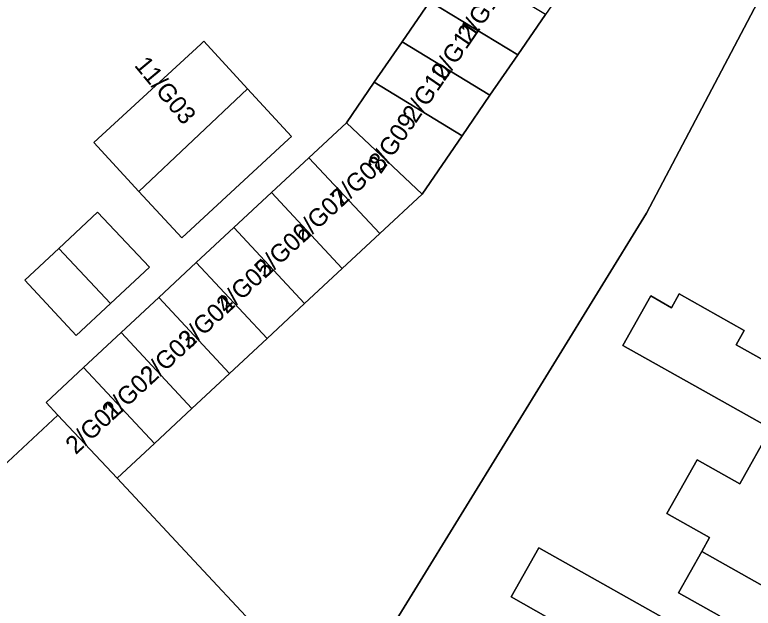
# Model space of a CAD drawing. Extents: x 161798 to 162385, y 382315 to 382833.
# Drawn here: x 161957.55 to 161998.86, y 382659.78 to 382692.97 of the extents above; entities that cross this region are included whole.
import ezdxf

# ---------------------------------------------------------------- set-up
doc = ezdxf.new("R2010")
doc.units = 0
for name, color, linetype in [('IMGEO_Erf', 7, 'Continuous'), ('IMGEO_Pand', 7, 'Continuous'), ('IMGEO_Pand_nummerreeks', 7, 'Continuous'), ('IMGEO_Rijbaan_lokaal_open', 7, 'Continuous')]:
    doc.layers.add(name, color=color, linetype=linetype)

msp = doc.modelspace()

# ---------------------------------------------------------------- linework, layer by layer
at = {"layer": 'IMGEO_Erf'}
for points in [[(161999.451, 382694.354), (161992.884, 382681.874), (161977.339, 382656.596)], [(161950.996, 382662.22), (161959.963, 382670.569), (161959.301, 382671.28), (161961.403, 382673.237), (161963.504, 382675.194), (161965.606, 382677.151), (161967.708, 382679.108), (161969.809, 382681.064), (161971.911, 382683.021), (161974.012, 382684.978), (161976.114, 382686.935), (161977.665, 382689.195), (161979.216, 382691.456), (161980.767, 382693.716)], [(161996.969, 382659.351), (161994.681, 382660.634), (161995.988, 382662.954), (161996.423, 382663.727), (161994.033, 382665.067), (161995.726, 382668.073), (161998.116, 382666.733), (161999.855, 382669.821), (161996.369, 382671.782), (161991.572, 382674.481), (161993.128, 382677.244), (161994.296, 382676.587), (161994.729, 382677.355), (161998.358, 382675.314), (161997.905, 382674.509), (162004.308, 382670.928)], [(161987.398, 382659.248), (161985.319, 382660.419), (161986.863, 382663.162), (161995.358, 382658.378)]]:
    msp.add_lwpolyline(points, dxfattribs=at)
for points in [[(161961.977, 382685.82), (161967.953, 382691.335), (161968.121, 382691.49), (161970.571, 382688.836), (161973.039, 382686.161), (161972.871, 382686.006), (161966.894, 382680.49), (161964.498, 382683.086)], [(161958.117, 382678.128), (161960.019, 382679.907), (161962.18, 382681.93), (161965.081, 382678.857), (161962.906, 382676.822), (161960.991, 382675.03)]]:
    msp.add_lwpolyline(points, close=True, dxfattribs=at)
at = {"layer": 'IMGEO_Pand'}
for points in [[(161985.686, 382690.726), (161987.237, 382692.987), (161982.317, 382695.976), (161980.767, 382693.716)], [(161985.686, 382690.726), (161980.767, 382693.716), (161979.216, 382691.456), (161984.135, 382688.466)], [(161970.571, 382688.836), (161968.121, 382691.49), (161967.953, 382691.335), (161961.977, 382685.82), (161964.498, 382683.086)], [(161982.584, 382686.206), (161984.135, 382688.466), (161979.216, 382691.456), (161977.665, 382689.195)], [(161982.584, 382686.206), (161977.665, 382689.195), (161976.114, 382686.935), (161980.341, 382682.936)], [(161972.871, 382686.006), (161973.039, 382686.161), (161970.571, 382688.836), (161964.498, 382683.086), (161966.894, 382680.49)], [(161974.012, 382684.978), (161977.97, 382680.728), (161980.341, 382682.936), (161976.114, 382686.935)], [(161975.868, 382678.771), (161977.97, 382680.728), (161974.012, 382684.978), (161971.911, 382683.021)], [(161975.868, 382678.771), (161971.911, 382683.021), (161969.809, 382681.064), (161973.767, 382676.814)], [(161960.019, 382679.907), (161962.906, 382676.822), (161965.081, 382678.857), (161962.18, 382681.93)], [(161967.708, 382679.108), (161971.665, 382674.857), (161973.767, 382676.814), (161969.809, 382681.064)], [(161960.019, 382679.907), (161958.117, 382678.128), (161960.991, 382675.03), (161962.906, 382676.822)], [(161967.708, 382679.108), (161965.606, 382677.151), (161969.563, 382672.9), (161971.665, 382674.857)], [(161963.504, 382675.194), (161967.462, 382670.943), (161969.563, 382672.9), (161965.606, 382677.151)], [(162005.96, 382673.861), (162004.308, 382670.928), (161997.905, 382674.509), (161998.358, 382675.314), (161994.729, 382677.355), (161994.296, 382676.587), (161993.128, 382677.244), (161991.572, 382674.481), (161996.369, 382671.782), (161999.855, 382669.821), (162009.351, 382664.611), (162012.489, 382670.184)], [(161963.504, 382675.194), (161961.403, 382673.237), (161965.36, 382668.987), (161967.462, 382670.943)], [(161959.963, 382670.569), (161963.289, 382667.058), (161965.36, 382668.987), (161961.403, 382673.237), (161959.301, 382671.28)], [(161959.963, 382670.569), (161950.996, 382662.22), (161958.595, 382654.059), (161962.003, 382650.399), (161971, 382658.776), (161967.593, 382662.436), (161963.289, 382667.058)], [(161995.988, 382662.954), (162005.425, 382657.64), (162009.351, 382664.611), (161999.855, 382669.821), (161998.116, 382666.733), (161995.726, 382668.073), (161994.033, 382665.067), (161996.423, 382663.727)], [(162002.666, 382652.742), (161994.707, 382657.222), (161995.358, 382658.378), (161986.863, 382663.162), (161985.319, 382660.419), (161987.398, 382659.248), (161984.009, 382653.229), (161995.375, 382646.828), (161998.381, 382645.135), (162000, 382648.009)], [(161995.988, 382662.954), (161994.681, 382660.634), (161996.969, 382659.351), (161996.165, 382657.924), (161995.358, 382658.378), (161994.707, 382657.222), (162002.666, 382652.742), (162005.425, 382657.64)]]:
    msp.add_lwpolyline(points, close=True, dxfattribs=at)
at = {"layer": 'IMGEO_Rijbaan_lokaal_open'}
for points in [[(162005.49, 382724.651), (161996.854, 382709.902), (161995.437, 382707.22), (161994.156, 382704.796), (161992.875, 382702.372), (161991.594, 382699.947), (161990.313, 382697.523), (161990.194, 382697.297), (161988.788, 382695.247), (161987.237, 382692.987), (161985.686, 382690.726), (161984.135, 382688.466), (161982.584, 382686.206), (161980.341, 382682.936), (161977.97, 382680.728), (161975.868, 382678.771), (161973.767, 382676.814), (161971.665, 382674.857), (161969.563, 382672.9), (161967.462, 382670.943), (161965.36, 382668.987), (161963.289, 382667.058), (161967.593, 382662.436), (161971, 382658.776)], [(161977.339, 382656.596), (161992.884, 382681.874), (161999.451, 382694.354)]]:
    msp.add_lwpolyline(points, dxfattribs=at)

# ---------------------------------------------------------------- texts
at = {"layer": 'IMGEO_Pand_nummerreeks'}
for s, rotation, p in [('2/G12', 55.669, (161983.063, 382691.375)), ('2/G11', 55.669, (161981.583, 382689.208)), ('11/G03', 309.6427, (161964.201, 382690.129)), ('2/G10', 55.669, (161979.977, 382686.856)), ('2/G09', 55.5462, (161978.026, 382684.016)), ('2/G08', 42.9582, (161975.805, 382682.156)), ('2/G07', 42.9582, (161973.671, 382680.169)), ('2/G06', 42.9582, (161971.54, 382678.184)), ('2/G05', 42.9582, (161969.408, 382676.199)), ('2/G04', 42.9582, (161967.277, 382674.214)), ('2/G03', 42.9582, (161965.145, 382672.23)), ('2/G02', 42.9582, (161963.009, 382670.241)), ('2/G01', 42.9582, (161960.963, 382668.335))]:
    msp.add_text(s, height=1, rotation=rotation, dxfattribs=at).set_placement(p)

doc.saveas('drawing.dxf')
